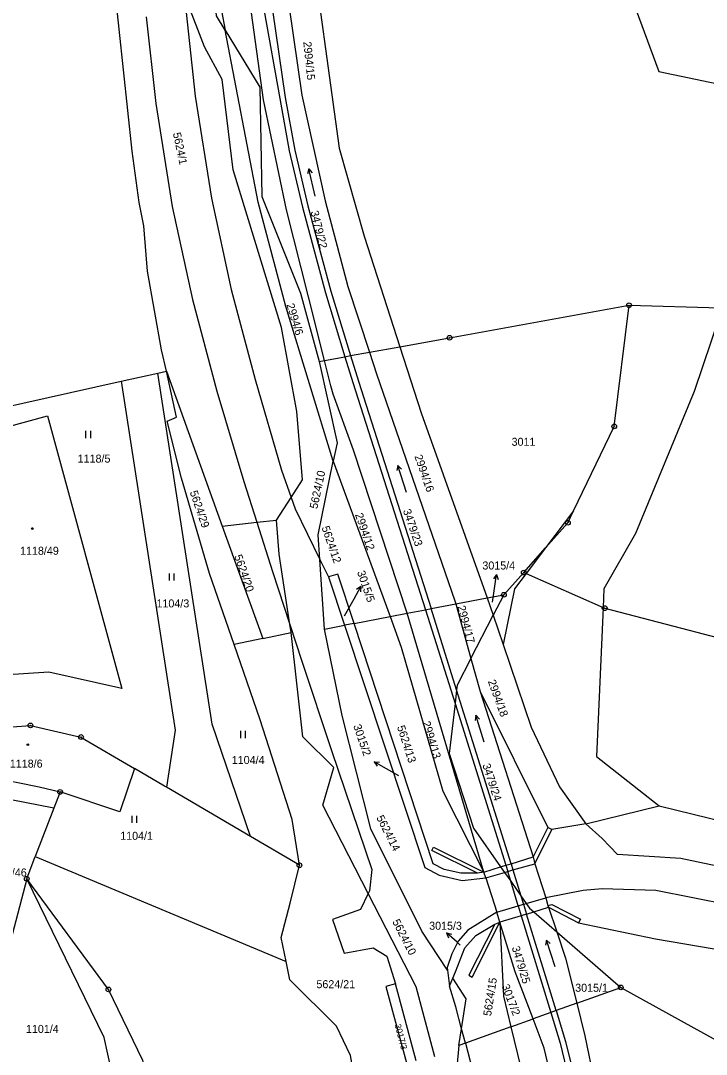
# Model space of a CAD drawing. Extents: x -733394 to -722299, y -1082822 to -1075049.
# Drawn here: x -727549.8 to -727404.2, y -1079164.9 to -1078945.4 of the extents above; entities that cross this region are included whole.
import ezdxf

# ---------------------------------------------------------------- set-up
doc = ezdxf.new("R2010")
doc.units = 0
for name, color, linetype in [('Hranice parcel', 7, 'Continuous'), ('Parcelní čísla', 7, 'Continuous'), ('Pop  PČ popisy', 7, 'Continuous'), ('Vnitřní kresba', 7, 'Continuous'), ('Značky bodu BP', 7, 'Continuous'), ('Značky budov', 7, 'Continuous'), ('Značky kultur', 7, 'Continuous')]:
    doc.layers.add(name, color=color, linetype=linetype)

msp = doc.modelspace()

# ---------------------------------------------------------------- linework, layer by layer
at = {"layer": 'Hranice parcel'}
for p, q in [((-727475.71, -1079015.76), (-727469.28, -1079014.6)), ((-727486.43, -1079017.7), (-727485.3, -1079017.5)), ((-727528.45, -1079021.94), (-727520.66, -1079020.2)), ((-727520.66, -1079020.2), (-727518.84, -1079019.79)), ((-727518.84, -1079019.79), (-727506.99, -1079052.71)), ((-727577.96, -1079032.99), (-727528.45, -1079021.94)), ((-727483.39, -1079038.89), (-727471.34, -1079071.89)), ((-727506.99, -1079052.71), (-727498.36, -1079076.53)), ((-727447.19, -1079067.26), (-727442.98, -1079062.54)), ((-727457.41, -1079069.22), (-727450.73, -1079067.94)), ((-727450.73, -1079067.94), (-727447.19, -1079067.26)), ((-727450.73, -1079067.94), (-727449.43, -1079071.6)), ((-727447.19, -1079067.26), (-727449.43, -1079071.6)), ((-727457.41, -1079069.22), (-727454.17, -1079080.79)), ((-727478.95, -1079073.35), (-727481.01, -1079073.75)), ((-727478.95, -1079073.35), (-727471.34, -1079071.89)), ((-727471.34, -1079071.89), (-727467.72, -1079071.2)), ((-727451.43, -1079126.19), (-727467.72, -1079071.2)), ((-727454.17, -1079080.79), (-727449.43, -1079071.6)), ((-727498.36, -1079076.53), (-727492.37, -1079075.25)), ((-727485.3, -1079074.57), (-727481.01, -1079073.75)), ((-727498.36, -1079076.53), (-727504.46, -1079077.84)), ((-727542.73, -1079112.6), (-727567.57, -1079107.77)), ((-727500.98, -1079118.6), (-727518.84, -1079108.11)), ((-727541.4, -1079109.12), (-727542.73, -1079112.6)), ((-727542.73, -1079112.6), (-727546.68, -1079122.88)), ((-727490.58, -1079124.71), (-727500.98, -1079118.6)), ((-727548.48, -1079127.57), (-727546.68, -1079122.88)), ((-727546.68, -1079122.88), (-727493.39, -1079145.16)), ((-727451, -1079127.37), (-727451.43, -1079126.19)), ((-727451, -1079127.37), (-727448.71, -1079134.64)), ((-727448.01, -1079136.82), (-727448.71, -1079134.64)), ((-727437.7, -1079133.6), (-727435.94, -1079138.86)), ((-727435.94, -1079138.86), (-727422.37, -1079150.65)), ((-727431.71, -1079154), (-727422.37, -1079150.65)), ((-727445.68, -1079159.02), (-727440.99, -1079157.34))]:
    msp.add_line(p, q, dxfattribs=at)
for points in [[(-727495.47, -1079051.41), (-727492.35, -1079046.63), (-727489.93, -1079042.89), (-727491.15, -1079028.32), (-727494.37, -1079010.52), (-727504.62, -1078977), (-727507.01, -1078957.81), (-727510.73, -1078950.92), (-727514.44, -1078941.37), (-727514.66, -1078933.38), (-727515.44, -1078932.76), (-727520.21, -1078928.95), (-727521.91, -1078913.29), (-727522, -1078887.62), (-727526.54, -1078883.26), (-727527.73, -1078882.11), (-727531.29, -1078873.06), (-727530.15, -1078863.06), (-727527.24, -1078859.3), (-727524.59, -1078855.86), (-727520.86, -1078850.26), (-727521.31, -1078841.26), (-727519.46, -1078836.77), (-727514.81, -1078825.51)], [(-727506.32, -1078947.4), (-727508.18, -1078944.32), (-727509.23, -1078931.68), (-727516.11, -1078923.62), (-727517.41, -1078908.07), (-727517.24, -1078902.51), (-727516.7, -1078885), (-727518.03, -1078883.5), (-727522.58, -1078878.38), (-727526.26, -1078867.98), (-727518.73, -1078859.14), (-727514.94, -1078854.69), (-727515.29, -1078846.06), (-727512, -1078839.56)], [(-727488.74, -1078924.49), (-727482.17, -1078972.4), (-727476.87, -1078991.14), (-727469.28, -1079014.6)], [(-727494.54, -1078926.52), (-727492.79, -1078942.57), (-727490.1, -1078961.15), (-727485.15, -1078983.64), (-727480.31, -1079001.81), (-727475.71, -1079015.76)], [(-727518.84, -1079019.79), (-727519.86, -1079015.23), (-727522.87, -1078998.52), (-727523.09, -1078995.11), (-727523.63, -1078988.91), (-727524.61, -1078983.95), (-727526.09, -1078973.09), (-727529.79, -1078938.43), (-727530.11, -1078928.72)], [(-727485.3, -1079017.5), (-727488.68, -1079003.97), (-727493.31, -1078985.52), (-727498.19, -1078962.17), (-727500.77, -1078943.69), (-727502.78, -1078929.41)], [(-727507.93, -1078931.22), (-727507.1, -1078943.29), (-727506.32, -1078947.4)], [(-727423.45, -1078931.39), (-727414.27, -1078956.18), (-727367.61, -1078965.9), (-727332.69, -1078978.95), (-727260.5, -1079003.67)], [(-727506.32, -1078947.4), (-727499.01, -1078959.47), (-727498.6, -1078982.67), (-727490.38, -1079003.21), (-727486.43, -1079017.7)], [(-727483.39, -1079038.89), (-727493.45, -1079006.05), (-727499.36, -1078983.87), (-727506.32, -1078947.4)], [(-727469.28, -1079014.6), (-727458.72, -1079012.69), (-727420.62, -1079005.78)], [(-727442.98, -1079062.54), (-727438.34, -1079057.31), (-727433.59, -1079051.97), (-727432.38, -1079049.47), (-727423.75, -1079031.5), (-727420.62, -1079005.78)], [(-727420.62, -1079005.78), (-727401.29, -1079006.3), (-727372.83, -1079013.37), (-727328.98, -1079028.53), (-727304.76, -1079037.45)], [(-727485.3, -1079017.5), (-727480.93, -1079016.71), (-727479.73, -1079016.49), (-727475.71, -1079015.76)], [(-727475.71, -1079015.76), (-727474.2, -1079020.35), (-727457.59, -1079068.57), (-727457.41, -1079069.22)], [(-727469.28, -1079014.6), (-727464.74, -1079028.65), (-727450.73, -1079067.94)], [(-727486.43, -1079017.7), (-727482.59, -1079035), (-727483.39, -1079038.89)], [(-727467.72, -1079071.2), (-727479.14, -1079036.53), (-727483.43, -1079024.64), (-727483.95, -1079022.88), (-727485.3, -1079017.5)], [(-727500.98, -1079118.6), (-727509.08, -1079094.75), (-727520.66, -1079020.2)], [(-727504.46, -1079077.84), (-727509.71, -1079062.78), (-727515.59, -1079042.51), (-727518.66, -1079030.42), (-727516.66, -1079029.55), (-727518.84, -1079019.79)], [(-727528.45, -1079021.94), (-727516.98, -1079096.03), (-727518.84, -1079108.11)], [(-727544.04, -1079029.26), (-727528.27, -1079087.18), (-727543.77, -1079083.67), (-727553.5, -1079084.35), (-727566.85, -1079035.48), (-727544.04, -1079029.26)], [(-727485.3, -1079074.57), (-727486.25, -1079059.75), (-727486.58, -1079054.51), (-727483.39, -1079038.89)], [(-727506.99, -1079052.71), (-727499.63, -1079051.88), (-727495.47, -1079051.41)], [(-727492.37, -1079075.25), (-727492.63, -1079073.55), (-727494.9, -1079058.65), (-727495.47, -1079051.41)], [(-727478.95, -1079073.35), (-727482.4, -1079062.86), (-727484.43, -1079063.44), (-727481.01, -1079073.75)], [(-727442.98, -1079062.54), (-727442.48, -1079062.76), (-727426.14, -1079069.95), (-727425.79, -1079070.11), (-727361.52, -1079086.91), (-727318.64, -1079099.85)], [(-727467.72, -1079071.2), (-727463.8, -1079070.45), (-727462.6, -1079070.21), (-727457.41, -1079069.22)], [(-727451.43, -1079126.19), (-727452.76, -1079126.42), (-727456.35, -1079126.42), (-727459.88, -1079125.64), (-727462.17, -1079124.43), (-727478.95, -1079073.35)], [(-727471.34, -1079071.89), (-727468.96, -1079078.42), (-727460.17, -1079108.98), (-727451.43, -1079126.19)], [(-727449.43, -1079071.6), (-727447.31, -1079077.84), (-727441.4, -1079095.35), (-727435.36, -1079108.02), (-727429.8, -1079115.88)], [(-727461.84, -1079165.4), (-727465.83, -1079150.54), (-727476.01, -1079130.73), (-727485.65, -1079111.97), (-727483.25, -1079103.93), (-727489.88, -1079097.44), (-727492.37, -1079075.25)], [(-727459.17, -1079146.95), (-727464.57, -1079138.67), (-727475.46, -1079116.99), (-727481.48, -1079092.91), (-727485.3, -1079074.57)], [(-727481.01, -1079073.75), (-727463.96, -1079125.16), (-727460.94, -1079126.84), (-727456.01, -1079127.97), (-727451, -1079127.37)], [(-727490.58, -1079124.71), (-727492.16, -1079114.98), (-727498.89, -1079093.81), (-727504.46, -1079077.84)], [(-727454.17, -1079080.79), (-727457.09, -1079086.45), (-727457.21, -1079087.44), (-727457.55, -1079090.35), (-727458.8, -1079100.97), (-727453.61, -1079116.82), (-727447.88, -1079125.02), (-727447.04, -1079126.23), (-727445.73, -1079128.1), (-727443.57, -1079131.2), (-727442.44, -1079132.81), (-727441.72, -1079133.84), (-727440.86, -1079134.59), (-727435.94, -1079138.86)], [(-727454.17, -1079080.79), (-727452.2, -1079087.83), (-727441, -1079122.9)], [(-727568.12, -1079096.5), (-727547.69, -1079095.02), (-727536.96, -1079097.47), (-727525.62, -1079104.13)], [(-727567.74, -1079104.35), (-727563.18, -1079104.93), (-727558.63, -1079105.61), (-727554.88, -1079106.25), (-727550.37, -1079107.11), (-727545.87, -1079108.06), (-727541.4, -1079109.12)], [(-727525.62, -1079104.13), (-727528.71, -1079113.36), (-727541.4, -1079109.12)], [(-727518.84, -1079108.11), (-727519.21, -1079107.89), (-727525.62, -1079104.13)], [(-727429.8, -1079115.88), (-727414.22, -1079112.1), (-727375.5, -1079121.55), (-727347, -1079126.48), (-727322.66, -1079130.9)], [(-727429.8, -1079115.88), (-727437.02, -1079117.13), (-727437.89, -1079116.67), (-727441, -1079122.9)], [(-727441, -1079122.9), (-727440.59, -1079124.37), (-727438.29, -1079131.6), (-727437.83, -1079133.22), (-727437.7, -1079133.6)], [(-727493.39, -1079145.16), (-727494.44, -1079140.05), (-727492.52, -1079132.76), (-727490.58, -1079124.71)], [(-727548.48, -1079127.57), (-727558.14, -1079164.31), (-727568.36, -1079161)], [(-727518.87, -1079185.7), (-727520.92, -1079177.64), (-727523.84, -1079166.16), (-727531.13, -1079151.08), (-727548.48, -1079127.57)], [(-727529.7, -1079171.9), (-727532.02, -1079161.25), (-727548.48, -1079127.57)], [(-727448.71, -1079134.64), (-727454.83, -1079138.51), (-727456.88, -1079140.8), (-727458.25, -1079143.51), (-727459.24, -1079146.4), (-727459.17, -1079146.95)], [(-727437.7, -1079133.6), (-727431.37, -1079136.94), (-727415.03, -1079140.3), (-727380.56, -1079146.17), (-727351.48, -1079152.96), (-727324.38, -1079159.42)], [(-727458.02, -1079148.71), (-727457.44, -1079147.34), (-727455.5, -1079142.25), (-727453.11, -1079139.62), (-727449.1, -1079137.23), (-727448.01, -1079136.82)], [(-727448.01, -1079136.82), (-727447.26, -1079152.51), (-727445.68, -1079159.02)], [(-727440.99, -1079157.34), (-727444.76, -1079147.35), (-727448.01, -1079136.82)], [(-727435.94, -1079138.86), (-727434.07, -1079144.44), (-727431.71, -1079154)], [(-727479.07, -1079168.97), (-727479.78, -1079165.12), (-727482.74, -1079158.88), (-727492.59, -1079149.05), (-727493.39, -1079145.16)], [(-727459.17, -1079146.95), (-727458.74, -1079150.41), (-727458.02, -1079148.71)], [(-727465.82, -1079166.22), (-727470.19, -1079149.85), (-727472.21, -1079150.44), (-727467.89, -1079166.65)], [(-727456.72, -1079162.98), (-727456.17, -1079159.46), (-727455.18, -1079153.07), (-727458.02, -1079148.71)], [(-727422.37, -1079150.65), (-727381.91, -1079173.05), (-727366.69, -1079193.97), (-727337.9, -1079233.54)], [(-727431.71, -1079154), (-727436.09, -1079155.58), (-727437.22, -1079155.98), (-727440.99, -1079157.34)], [(-727431.71, -1079154), (-727430, -1079160.91), (-727425.92, -1079180.78), (-727422.86, -1079197.98), (-727420.15, -1079214.98), (-727417.47, -1079232.64), (-727415.21, -1079251.5), (-727415.24, -1079259.53)], [(-727423.6, -1079261.5), (-727423.93, -1079252.7), (-727425.3, -1079233.57), (-727427.74, -1079215.76), (-727430.28, -1079199.57), (-727434.02, -1079182.92), (-727438.64, -1079163.58), (-727440.99, -1079157.34)], [(-727445.68, -1079159.02), (-727455.36, -1079162.49), (-727456.72, -1079162.98)], [(-727445.68, -1079159.02), (-727437.78, -1079191.53), (-727432.92, -1079216.16), (-727428.86, -1079240.54), (-727426.88, -1079260.69), (-727426.9, -1079262.28)], [(-727456.72, -1079162.98), (-727459.13, -1079189.07), (-727459.67, -1079191.11)]]:
    msp.add_lwpolyline(points, dxfattribs=at)
at = {"layer": 'Pop  PČ popisy'}
for p, q in [((-727448.75, -1079062.93), (-727449.39, -1079063.85)), ((-727449.17, -1079065.9), (-727448.75, -1079062.93)), ((-727448.75, -1079062.93), (-727448.4, -1079063.99)), ((-727479, -1079068.14), (-727477.55, -1079065.52)), ((-727477.55, -1079065.52), (-727478.47, -1079066.15)), ((-727477.55, -1079065.52), (-727477.59, -1079066.63)), ((-727449.59, -1079068.82), (-727449.17, -1079065.9)), ((-727481.02, -1079071.72), (-727479, -1079068.14)), ((-727472.09, -1079104.22), (-727474.72, -1079102.77)), ((-727474.72, -1079102.77), (-727473.6, -1079102.81)), ((-727474.72, -1079102.77), (-727474.08, -1079103.69)), ((-727469.46, -1079105.7), (-727472.09, -1079104.22)), ((-727457.13, -1079141.07), (-727459.36, -1079139.06)), ((-727459.36, -1079139.06), (-727458.28, -1079139.36)), ((-727459.36, -1079139.06), (-727458.95, -1079140.1)), ((-727456.49, -1079141.65), (-727457.13, -1079141.07))]:
    msp.add_line(p, q, dxfattribs=at)
at = {"layer": 'Vnitřní kresba'}
for p, q in [((-727514.62, -1078943.59), (-727512.69, -1078961.39)), ((-727498.05, -1078943.3), (-727494.75, -1078961.91)), ((-727496.29, -1078943.13), (-727493.61, -1078961.65)), ((-727523.09, -1078944.53), (-727521.08, -1078962.97)), ((-727512.69, -1078961.39), (-727509.26, -1078983.05)), ((-727521.08, -1078962.97), (-727517.57, -1078984.83)), ((-727494.75, -1078961.91), (-727492.75, -1078973)), ((-727493.61, -1078961.65), (-727491.58, -1078972.86)), ((-727492.75, -1078973), (-727489.95, -1078984.98)), ((-727491.58, -1078972.86), (-727488.77, -1078984.69)), ((-727509.26, -1078983.05), (-727505.05, -1079002.47)), ((-727517.57, -1078984.83), (-727513.3, -1079004.56)), ((-727489.95, -1078984.98), (-727485.04, -1079003.18)), ((-727488.77, -1078984.69), (-727483.92, -1079002.78)), ((-727505.05, -1079002.47), (-727500.01, -1079021.57)), ((-727483.92, -1079002.78), (-727479.73, -1079016.49)), ((-727513.3, -1079004.56), (-727508.09, -1079024.05)), ((-727485.04, -1079003.18), (-727480.93, -1079016.71)), ((-727401.42, -1079008.19), (-727406.76, -1079024.1)), ((-727480.93, -1079016.71), (-727479.26, -1079022.2)), ((-727479.73, -1079016.49), (-727478.08, -1079021.89)), ((-727500.01, -1079021.57), (-727494.36, -1079040.78)), ((-727479.26, -1079022.2), (-727463.8, -1079070.45)), ((-727478.08, -1079021.89), (-727462.6, -1079070.21)), ((-727508.09, -1079024.05), (-727502.41, -1079043.19)), ((-727406.76, -1079024.1), (-727419.25, -1079054.29)), ((-727494.36, -1079040.78), (-727492.35, -1079046.63)), ((-727502.41, -1079043.19), (-727499.63, -1079051.88)), ((-727492.35, -1079046.63), (-727491.52, -1079049.03)), ((-727491.52, -1079049.03), (-727486.25, -1079059.75)), ((-727432.38, -1079049.47), (-727438.34, -1079057.31)), ((-727499.63, -1079051.88), (-727496.3, -1079062.29)), ((-727419.25, -1079054.29), (-727425.97, -1079065.99)), ((-727438.34, -1079057.31), (-727442.48, -1079062.76)), ((-727486.25, -1079059.75), (-727484.43, -1079063.44)), ((-727496.3, -1079062.29), (-727492.63, -1079073.55)), ((-727442.48, -1079062.76), (-727444.92, -1079065.98)), ((-727444.92, -1079065.98), (-727447.31, -1079077.84)), ((-727425.97, -1079065.99), (-727426.14, -1079069.95)), ((-727463.8, -1079070.45), (-727457.55, -1079090.35)), ((-727457.21, -1079087.44), (-727462.6, -1079070.21)), ((-727426.14, -1079069.95), (-727427.53, -1079101.61)), ((-727492.63, -1079073.55), (-727490.08, -1079081.37)), ((-727490.08, -1079081.37), (-727483.77, -1079100.34)), ((-727445.66, -1079124.37), (-727457.21, -1079087.44)), ((-727452.2, -1079087.83), (-727437.89, -1079116.67)), ((-727457.55, -1079090.35), (-727446.78, -1079124.66)), ((-727483.77, -1079100.34), (-727475.24, -1079125.59)), ((-727427.53, -1079101.61), (-727414.22, -1079112.1)), ((-727440.59, -1079124.37), (-727437.02, -1079117.13)), ((-727429.8, -1079115.88), (-727426.34, -1079119.03)), ((-727426.34, -1079119.03), (-727423.08, -1079122.45)), ((-727462.46, -1079121.58), (-727462.12, -1079120.84)), ((-727452.76, -1079126.42), (-727462.46, -1079121.58)), ((-727462.12, -1079120.84), (-727451.43, -1079126.19)), ((-727445.66, -1079124.37), (-727441, -1079122.9)), ((-727409.59, -1079123.29), (-727423.08, -1079122.45)), ((-727377.71, -1079129.99), (-727409.59, -1079123.29)), ((-727475.24, -1079125.59), (-727475.73, -1079130.13)), ((-727451.43, -1079126.19), (-727447.88, -1079125.02)), ((-727447.88, -1079125.02), (-727446.78, -1079124.66)), ((-727447.04, -1079126.23), (-727446.36, -1079126.03)), ((-727446.78, -1079124.66), (-727445.66, -1079124.37)), ((-727446.78, -1079124.66), (-727446.36, -1079126.03)), ((-727446.36, -1079126.03), (-727445.25, -1079125.71)), ((-727445.73, -1079128.1), (-727446.36, -1079126.03)), ((-727445.66, -1079124.37), (-727445.25, -1079125.71)), ((-727445.25, -1079125.71), (-727440.59, -1079124.37)), ((-727445.25, -1079125.71), (-727443.57, -1079131.2)), ((-727451, -1079127.37), (-727447.04, -1079126.23)), ((-727444.14, -1079133.31), (-727445.73, -1079128.1)), ((-727475.73, -1079130.13), (-727476.01, -1079130.73)), ((-727430.32, -1079130.08), (-727438.29, -1079131.6)), ((-727426.34, -1079129.74), (-727430.32, -1079130.08)), ((-727414.92, -1079130.05), (-727426.34, -1079129.74)), ((-727378.76, -1079137.23), (-727414.92, -1079130.05)), ((-727476.01, -1079130.73), (-727477.6, -1079134.08)), ((-727443.57, -1079131.2), (-727443.02, -1079132.98)), ((-727442.44, -1079132.81), (-727438.29, -1079131.6)), ((-727477.6, -1079134.08), (-727483.6, -1079136.22)), ((-727448.71, -1079134.64), (-727444.14, -1079133.31)), ((-727444.14, -1079133.31), (-727443.02, -1079132.98)), ((-727444.14, -1079133.31), (-727443.5, -1079135.41)), ((-727443.02, -1079132.98), (-727442.44, -1079132.81)), ((-727443.02, -1079132.98), (-727442.38, -1079135.06)), ((-727442.38, -1079135.06), (-727440.86, -1079134.59)), ((-727440.86, -1079134.59), (-727437.7, -1079133.6)), ((-727437.83, -1079133.22), (-727437, -1079133.01)), ((-727437, -1079133.01), (-727430.93, -1079136.13)), ((-727483.6, -1079136.22), (-727481.07, -1079143.34)), ((-727453.93, -1079148.48), (-727448.01, -1079136.82)), ((-727443.5, -1079135.41), (-727448.01, -1079136.82)), ((-727442.38, -1079135.06), (-727443.5, -1079135.41)), ((-727443.5, -1079135.41), (-727437.22, -1079155.98)), ((-727436.09, -1079155.58), (-727442.38, -1079135.06)), ((-727430.93, -1079136.13), (-727431.37, -1079136.94)), ((-727449.1, -1079137.23), (-727454.6, -1079148.01)), ((-727481.07, -1079143.34), (-727474.92, -1079142.23)), ((-727474.92, -1079142.23), (-727472.03, -1079144.02)), ((-727472.03, -1079144.02), (-727470.19, -1079149.85)), ((-727454.6, -1079148.01), (-727453.93, -1079148.48)), ((-727457.42, -1079154.8), (-727458.74, -1079150.41)), ((-727456.17, -1079159.46), (-727457.42, -1079154.8)), ((-727437.22, -1079155.98), (-727435.24, -1079162.48)), ((-727436.09, -1079155.58), (-727434.09, -1079162.11)), ((-727455.36, -1079162.49), (-727456.17, -1079159.46)), ((-727455.36, -1079162.49), (-727452.24, -1079174.17)), ((-727435.24, -1079162.48), (-727430.56, -1079181.81)), ((-727434.09, -1079162.11), (-727429.4, -1079181.48))]:
    msp.add_line(p, q, dxfattribs=at)
at = {"layer": 'Značky bodu BP'}
for centre, radius in [((-727420.62, -1079005.78), 0.5), ((-727420.62, -1079005.78), 0.0303), ((-727458.72, -1079012.69), 0.5), ((-727458.72, -1079012.69), 0.0303), ((-727423.75, -1079031.5), 0.5), ((-727423.75, -1079031.5), 0.0303), ((-727433.59, -1079051.97), 0.5), ((-727433.59, -1079051.97), 0.0303), ((-727442.98, -1079062.54), 0.5), ((-727442.98, -1079062.54), 0.0303), ((-727447.19, -1079067.26), 0.5), ((-727447.19, -1079067.26), 0.0303), ((-727425.79, -1079070.11), 0.5), ((-727425.79, -1079070.11), 0.0303), ((-727547.69, -1079095.02), 0.5), ((-727547.69, -1079095.02), 0.0303), ((-727536.96, -1079097.47), 0.5), ((-727536.96, -1079097.47), 0.0303), ((-727541.4, -1079109.12), 0.5), ((-727541.4, -1079109.12), 0.0303), ((-727490.58, -1079124.71), 0.5), ((-727490.58, -1079124.71), 0.0303), ((-727548.48, -1079127.57), 0.5), ((-727548.48, -1079127.57), 0.0303), ((-727422.37, -1079150.65), 0.5), ((-727531.13, -1079151.08), 0.5), ((-727531.13, -1079151.08), 0.0303), ((-727422.37, -1079150.65), 0.0303)]:
    msp.add_circle(centre, radius, dxfattribs=at)
at = {"layer": 'Značky budov'}
for centre in [(-727547.29, -1079053.2), (-727548.24, -1079099.09)]:
    msp.add_circle(centre, 0.175, dxfattribs=at)
at = {"layer": 'Značky kultur'}
for p, q in [((-727488.62, -1078976.81), (-727488.89, -1078977.87)), ((-727487.27, -1078982.65), (-727488.62, -1078976.81)), ((-727488.62, -1078976.81), (-727487.91, -1078977.65)), ((-727535.9, -1079033.98), (-727535.9, -1079032.48)), ((-727534.9, -1079033.98), (-727534.9, -1079032.48)), ((-727469.71, -1079039.83), (-727469.89, -1079040.91)), ((-727467.86, -1079045.53), (-727469.71, -1079039.83)), ((-727469.71, -1079039.83), (-727468.94, -1079040.6)), ((-727518.2, -1079064.27), (-727518.2, -1079062.77)), ((-727517.2, -1079064.27), (-727517.2, -1079062.77)), ((-727453.11, -1079092.86), (-727453.31, -1079093.94)), ((-727451.36, -1079098.6), (-727453.11, -1079092.86)), ((-727453.11, -1079092.86), (-727452.35, -1079093.65)), ((-727503.05, -1079097.69), (-727503.05, -1079096.19)), ((-727502.05, -1079097.69), (-727502.05, -1079096.19)), ((-727526.11, -1079115.72), (-727526.11, -1079114.22)), ((-727525.11, -1079115.72), (-727525.11, -1079114.22)), ((-727438.16, -1079140.58), (-727438.34, -1079141.66)), ((-727436.31, -1079146.28), (-727438.16, -1079140.58)), ((-727438.16, -1079140.58), (-727437.39, -1079141.35))]:
    msp.add_line(p, q, dxfattribs=at)

# ---------------------------------------------------------------- texts
at = {"layer": 'Parcelní čísla'}
for s, height, rotation, p in [('2994/15', 1.7, 276, (-727489.77, -1078949.87)), ('5624/1', 1.7, 282, (-727517.46, -1078969.26)), ('3479/22', 1.7, 284, (-727488.23, -1078985.92)), ('2994/6', 1.7, 287, (-727493.37, -1079005.67)), ('2994/16', 1.7, 289, (-727466.2, -1079037.84)), ('5624/10', 1.7, 78, (-727486.79, -1079049.13)), ('5624/29', 1.7, 289, (-727513.9, -1079045.47)), ('3479/23', 1.7, 289, (-727468.64, -1079049.38)), ('2994/12', 1.7, 289, (-727478.81, -1079050.23)), ('5624/12', 1.7, 289, (-727485.91, -1079052.98)), ('5624/20', 1.7, 289, (-727504.45, -1079059.06)), ('3015/5', 1.7, 289, (-727478.38, -1079062.44)), ('2994/17', 1.7, 285, (-727457.06, -1079069.79)), ('2994/18', 1.7, 290, (-727450.62, -1079085.64)), ('3015/2', 1.7, 289, (-727479.19, -1079095.1)), ('5624/13', 1.7, 288, (-727469.9, -1079095.31)), ('2994/13', 1.7, 287, (-727464.51, -1079094.38)), ('3479/24', 1.7, 288, (-727451.77, -1079103.4)), ('5624/14', 1.7, 297, (-727474.32, -1079114.59)), ('5624/10', 1.7, 297, (-727470.93, -1079136.67)), ('3479/25', 1.7, 287, (-727445.54, -1079142.16)), ('5624/15', 1.7, 81, (-727449.92, -1079156.83)), ('3017/2', 1.7, 291, (-727447.71, -1079150.33)), ('3017/3', 1.36, 285, (-727470.41, -1079158.6))]:
    msp.add_text(s, height=height, rotation=rotation, dxfattribs=at).set_placement(p)
for s, p in [('3011', (-727445.55, -1079035.63)), ('1118/5', (-727537.66, -1079039.2)), ('1118/49', (-727549.89, -1079058.77)), ('3015/4', (-727451.75, -1079061.9)), ('1104/3', (-727520.93, -1079069.95)), ('1104/4', (-727504.95, -1079103.2)), ('1118/6', (-727552.06, -1079103.97)), ('1104/1', (-727528.63, -1079119.3)), ('1105/46', (-727556.69, -1079127.09)), ('3015/3', (-727463.05, -1079138.4)), ('5624/21', (-727486.98, -1079150.81)), ('3015/1', (-727432.05, -1079151.57)), ('1101/4', (-727548.64, -1079160.31))]:
    msp.add_text(s, height=1.7, dxfattribs=at).set_placement(p)

doc.saveas('drawing.dxf')
